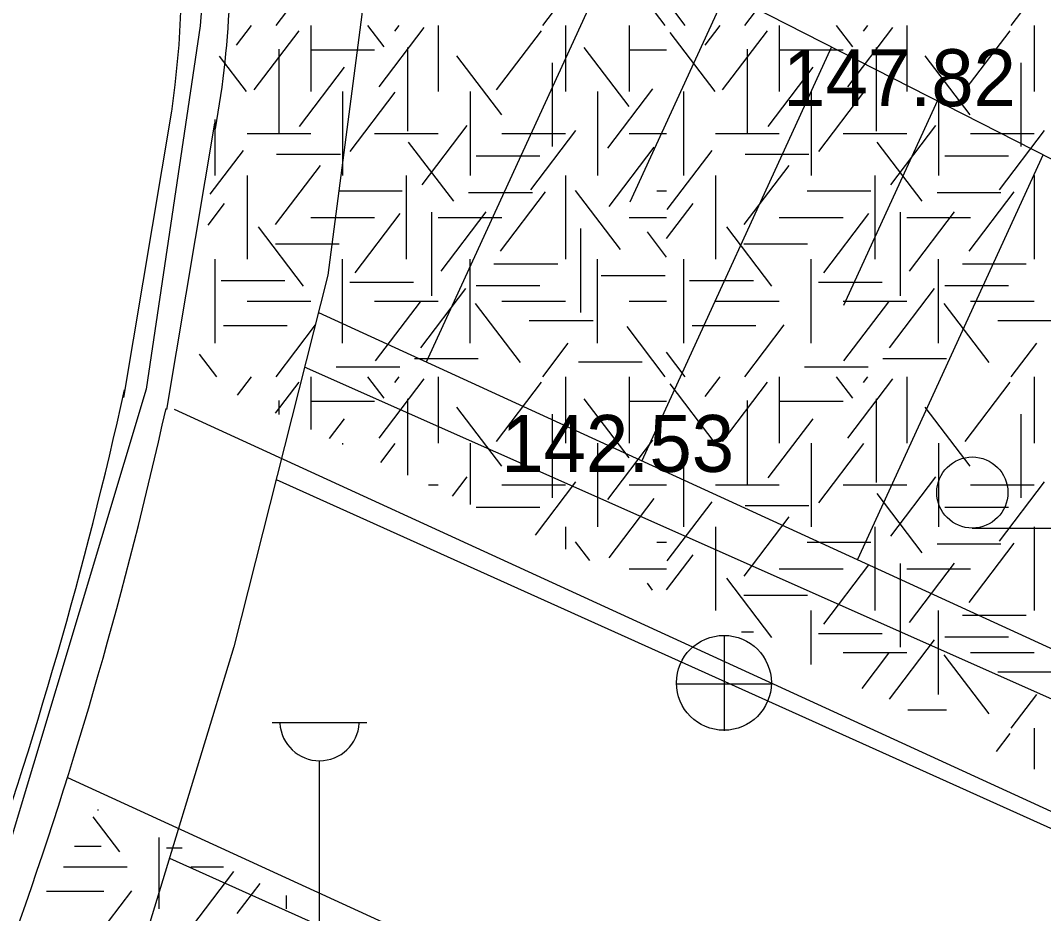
# Model space of a CAD drawing. Extents: x 419677 to 421689, y 4450851 to 4452923.
# Drawn here: x 420256.19 to 420277.76, y 4452013.47 to 4452032.31 of the extents above; entities that cross this region are included whole.
import ezdxf

# ---------------------------------------------------------------- set-up
doc = ezdxf.new("R2010")
doc.units = 0
for name, color, linetype in [('AA_HH', 7, 'Continuous'), ('Level 41', 7, 'Continuous'), ('Level 62', 7, 'Continuous')]:
    doc.layers.add(name, color=color, linetype=linetype)

msp = doc.modelspace()

# ---------------------------------------------------------------- linework, layer by layer
at = {"layer": 'AA_HH'}
for p, q in [((420268.787, 4452033.917), (420264.748, 4452025.104)), ((420271.067, 4452032.889), (420269.044, 4452028.476)), ((420273.296, 4452031.752), (420269.293, 4452023.021)), ((420275.525, 4452030.616), (420273.545, 4452026.297)), ((420277.754, 4452029.479), (420273.838, 4452020.937)), ((420276.262, 4452021.603), (420278.262, 4452021.603)), ((420271.04, 4452017.331), (420271.04, 4452019.331)), ((420270.02, 4452018.321), (420272.02, 4452018.321)), ((420261.499, 4452017.504), (420263.499, 4452017.504)), ((420262.499, 4452012.504), (420262.499, 4452016.697))]:
    msp.add_line(p, q, dxfattribs=at)
for points in [[(420397.569, 4451969.565), (420368.162, 4451984.791), (420346.871, 4451996.077), (420325.677, 4452007.623), (420307.1, 4452017.8), (420297.551, 4452023.383), (420287.987, 4452030.11), (420276.408, 4452038.563), (420264.859, 4452049.332), (420260.081, 4452053.957), (420259.882, 4452054.112), (420260.728, 4452041.699), (420259.985, 4452032.196), (420258.843, 4452024.529), (420255.051, 4452011.924), (420250.679, 4452002.57), (420243.311, 4451990.758), (420238.509, 4451984.736), (420246.006, 4451983.783), (420257.774, 4451981.835), (420271.403, 4451978.695), (420279.405, 4451976.372)], [(420263.701, 4452035.377), (420263.393, 4452032.43), (420262.674, 4452026.933), (420260.691, 4452019.096), (420258.52, 4452011.973), (420255.412, 4452003.928), (420252.298, 4451997.784), (420249.468, 4451992.922)], [(420438.02, 4451947.439), (420433.413, 4451950.307), (420401.754, 4451966.128), (420364.854, 4451984.999), (420328.536, 4452004.369), (420296.842, 4452019.746), (420270.508, 4452033.174), (420265.237, 4452035.449), (420263.701, 4452035.377)], [(420262.475, 4452026.146), (420281.038, 4452017.637), (420307.521, 4452005.58), (420333.161, 4451993.79), (420361.041, 4451981.209), (420384.615, 4451970.223), (420409.297, 4451959.288), (420435.147, 4451947.432), (420438.02, 4451947.439)], [(420497.355, 4451918.073), (420480.964, 4451925.058), (420460.145, 4451935.145), (420426.277, 4451950.923), (420396.304, 4451964.212), (420364.7, 4451978.35), (420337.466, 4451990.917), (420308.204, 4452004.292), (420278.592, 4452017.702), (420262.185, 4452024.997)], [(420261.585, 4452022.627), (420280.922, 4452013.915), (420311.822, 4452000.182), (420347.823, 4451983.366), (420379.279, 4451968.819), (420400.872, 4451959.31), (420439.168, 4451941.96), (420472.621, 4451926.744), (420501.172, 4451913.665)], [(420259.334, 4452014.645), (420280.217, 4452005.261), (420315.318, 4451989.251), (420354.968, 4451971.459), (420390.503, 4451955.263), (420429.833, 4451937.11), (420466.068, 4451920.579), (420499.77, 4451905.272), (420531.24, 4451891.076), (420565.867, 4451875.12), (420595.856, 4451861.257), (420627.802, 4451847.075), (420654.753, 4451834.559), (420682.493, 4451822.247), (420700.93, 4451813.813)]]:
    msp.add_lwpolyline(points, dxfattribs=at)
for centre, radius in [((420276.262, 4452022.353), 0.75), ((420271.025, 4452018.34), 1)]:
    msp.add_circle(centre, radius, dxfattribs=at)
msp.add_arc((420262.499, 4452017.534), 0.837, 183.298, 356.9072, dxfattribs=at)
at = {"layer": 'Level 41'}
for p, q in [((420261.585, 4452032.204), (420262.414, 4452033.295)), ((420269.788, 4452032.204), (420268.986, 4452033.26)), ((420271.464, 4452032.204), (420272.293, 4452033.295)), ((420267.205, 4452032.204), (420267.742, 4452032.91)), ((420277.084, 4452032.204), (420277.621, 4452032.91)), ((420270.211, 4452032.204), (420269.817, 4452032.722)), ((420260.748, 4452031.787), (420261.065, 4452032.204)), ((420262.314, 4452032.204), (420262.314, 4452030.806)), ((420263.863, 4452031.752), (420263.519, 4452032.204)), ((420263.756, 4452030.91), (420264.706, 4452032.16)), ((420264.089, 4452032.084), (420264.18, 4452032.204)), ((420265, 4452032.204), (420265, 4452030.806)), ((420267.686, 4452032.204), (420267.686, 4452030.806)), ((420269.029, 4452032.204), (420269.029, 4452030.806)), ((420269.029, 4452032.204), (420269.029, 4452030.806)), ((420270.627, 4452031.787), (420270.944, 4452032.204)), ((420272.193, 4452032.204), (420272.193, 4452030.806)), ((420273.742, 4452031.752), (420273.398, 4452032.204)), ((420273.635, 4452030.91), (420274.585, 4452032.16)), ((420273.968, 4452032.084), (420274.059, 4452032.204)), ((420274.879, 4452032.204), (420274.879, 4452030.806)), ((420277.565, 4452032.204), (420277.565, 4452030.806)), ((420261.119, 4452030.841), (420262.068, 4452032.091)), ((420266.233, 4452030.841), (420267.182, 4452032.091)), ((420270.838, 4452030.806), (420269.889, 4452032.056)), ((420270.998, 4452030.841), (420271.947, 4452032.091)), ((420276.112, 4452030.841), (420277.061, 4452032.091)), ((420261.639, 4452031.702), (420261.639, 4452029.935)), ((420262.314, 4452031.69), (420263.657, 4452031.69)), ((420264.356, 4452031.737), (420264.356, 4452029.97)), ((420269.03, 4452030.49), (420268.081, 4452031.739)), ((420269.029, 4452031.69), (420269.817, 4452031.69)), ((420271.518, 4452031.702), (420271.518, 4452029.935)), ((420272.193, 4452031.69), (420273.536, 4452031.69)), ((420274.235, 4452031.737), (420274.235, 4452029.97)), ((420260.959, 4452030.806), (420260.389, 4452031.557)), ((420266.34, 4452030.315), (420265.391, 4452031.564)), ((420276.219, 4452030.315), (420275.27, 4452031.564)), ((420262.079, 4452030.069), (420263.028, 4452031.319)), ((420267.404, 4452031.416), (420267.404, 4452029.649)), ((420271.958, 4452030.069), (420272.907, 4452031.319)), ((420277.283, 4452031.416), (420277.283, 4452029.649)), ((420268.578, 4452029.613), (420269.527, 4452030.863)), ((420262.986, 4452030.806), (420262.986, 4452029.039)), ((420263.145, 4452029.544), (420264.094, 4452030.794)), ((420265.672, 4452030.806), (420265.672, 4452029.039)), ((420268.358, 4452030.806), (420268.358, 4452029.039)), ((420268.358, 4452030.806), (420268.358, 4452029.039)), ((420270.179, 4452029.039), (420270.179, 4452030.806)), ((420272.865, 4452030.806), (420272.865, 4452029.039)), ((420273.024, 4452029.544), (420273.973, 4452030.794)), ((420275.551, 4452030.806), (420275.551, 4452029.039)), ((420260.3, 4452029.039), (420260.3, 4452030.222)), ((420264.662, 4452028.843), (420265.613, 4452030.092)), ((420266.953, 4452028.738), (420267.902, 4452029.988)), ((420274.541, 4452028.843), (420275.492, 4452030.092)), ((420276.832, 4452028.738), (420277.781, 4452029.988)), ((420260.971, 4452029.922), (420262.314, 4452029.922)), ((420263.657, 4452029.922), (420265, 4452029.922)), ((420266.343, 4452029.922), (420267.686, 4452029.922)), ((420269.029, 4452029.922), (420269.817, 4452029.922)), ((420270.85, 4452029.922), (420272.193, 4452029.922)), ((420273.536, 4452029.922), (420274.879, 4452029.922)), ((420276.222, 4452029.922), (420277.565, 4452029.922)), ((420260.195, 4452028.643), (420260.897, 4452029.567)), ((420265.328, 4452028.493), (420264.378, 4452029.742)), ((420268.604, 4452028.387), (420269.554, 4452029.636)), ((420269.827, 4452028.318), (420270.776, 4452029.567)), ((420275.207, 4452028.493), (420274.257, 4452029.742)), ((420261.595, 4452029.488), (420262.938, 4452029.488)), ((420265.803, 4452029.452), (420267.146, 4452029.452)), ((420271.474, 4452029.488), (420272.817, 4452029.488)), ((420275.682, 4452029.452), (420277.025, 4452029.452)), ((420261.573, 4452028.001), (420262.522, 4452029.251)), ((420271.452, 4452028.001), (420272.401, 4452029.251)), ((420260.971, 4452029.039), (420260.971, 4452027.272)), ((420264.329, 4452029.039), (420264.329, 4452027.272)), ((420267.686, 4452029.039), (420267.686, 4452027.272)), ((420270.85, 4452029.039), (420270.85, 4452027.272)), ((420274.208, 4452029.039), (420274.208, 4452027.272)), ((420277.565, 4452029.039), (420277.565, 4452027.272)), ((420262.901, 4452028.715), (420264.244, 4452028.715)), ((420265.643, 4452028.682), (420266.986, 4452028.682)), ((420266.313, 4452027.441), (420267.263, 4452028.691)), ((420268.843, 4452027.475), (420267.894, 4452028.724)), ((420269.613, 4452028.715), (420269.817, 4452028.715)), ((420272.78, 4452028.715), (420274.123, 4452028.715)), ((420275.522, 4452028.682), (420276.865, 4452028.682)), ((420276.192, 4452027.441), (420277.142, 4452028.691)), ((420260.151, 4452027.99), (420260.497, 4452028.445)), ((420263.25, 4452026.985), (420264.2, 4452028.235)), ((420264.861, 4452028.267), (420264.861, 4452026.499)), ((420265.061, 4452027.021), (420266.01, 4452028.27)), ((420269.817, 4452027.709), (420270.376, 4452028.445)), ((420273.129, 4452026.985), (420274.079, 4452028.235)), ((420274.74, 4452028.267), (420274.74, 4452026.499)), ((420274.94, 4452027.021), (420275.889, 4452028.27)), ((420262.314, 4452028.155), (420263.657, 4452028.155)), ((420265, 4452028.155), (420266.343, 4452028.155)), ((420269.029, 4452028.155), (420269.817, 4452028.155)), ((420272.193, 4452028.155), (420273.536, 4452028.155)), ((420274.879, 4452028.155), (420276.222, 4452028.155)), ((420262.158, 4452026.704), (420261.209, 4452027.954)), ((420268.004, 4452027.917), (420268.004, 4452026.149)), ((420269.817, 4452027.315), (420269.411, 4452027.849)), ((420272.037, 4452026.704), (420271.088, 4452027.954)), ((420261.568, 4452027.595), (420262.911, 4452027.595)), ((420271.447, 4452027.595), (420272.79, 4452027.595)), ((420260.3, 4452025.504), (420260.3, 4452027.272)), ((420262.986, 4452025.504), (420262.986, 4452027.272)), ((420265.672, 4452025.504), (420265.672, 4452027.272)), ((420266.177, 4452027.174), (420267.52, 4452027.174)), ((420268.358, 4452025.504), (420268.358, 4452027.272)), ((420270.179, 4452025.504), (420270.179, 4452027.272)), ((420272.865, 4452025.504), (420272.865, 4452027.272)), ((420275.551, 4452025.504), (420275.551, 4452027.272)), ((420276.056, 4452027.174), (420277.399, 4452027.174)), ((420260.423, 4452026.823), (420261.766, 4452026.823)), ((420263.14, 4452026.789), (420264.483, 4452026.789)), ((420268.44, 4452026.929), (420269.783, 4452026.929)), ((420270.302, 4452026.823), (420271.645, 4452026.823)), ((420273.019, 4452026.789), (420274.362, 4452026.789)), ((420264.636, 4452025.407), (420265.585, 4452026.657)), ((420265.803, 4452026.718), (420267.146, 4452026.718)), ((420274.515, 4452025.407), (420275.464, 4452026.657)), ((420275.682, 4452026.718), (420277.025, 4452026.718)), ((420260.971, 4452026.388), (420262.314, 4452026.388)), ((420263.657, 4452026.388), (420265, 4452026.388)), ((420263.676, 4452025.128), (420264.625, 4452026.377)), ((420266.739, 4452025.093), (420265.789, 4452026.342)), ((420266.343, 4452026.388), (420267.686, 4452026.388)), ((420269.029, 4452026.388), (420269.817, 4452026.388)), ((420270.85, 4452026.388), (420272.193, 4452026.388)), ((420273.536, 4452026.388), (420274.879, 4452026.388)), ((420273.555, 4452025.128), (420274.504, 4452026.377)), ((420276.618, 4452025.093), (420275.668, 4452026.342)), ((420276.222, 4452026.388), (420277.565, 4452026.388)), ((420260.477, 4452025.877), (420261.819, 4452025.877)), ((420261.585, 4452024.795), (420262.414, 4452025.886)), ((420266.922, 4452025.981), (420268.265, 4452025.981)), ((420270.356, 4452025.877), (420271.698, 4452025.877)), ((420271.464, 4452024.795), (420272.293, 4452025.886)), ((420276.801, 4452025.981), (420278.144, 4452025.981)), ((420269.788, 4452024.795), (420268.986, 4452025.851)), ((420267.205, 4452024.795), (420267.742, 4452025.501)), ((420277.084, 4452024.795), (420277.621, 4452025.501)), ((420260.332, 4452024.795), (420259.97, 4452025.271)), ((420270.211, 4452024.795), (420269.817, 4452025.313)), ((420262.847, 4452025.001), (420264.19, 4452025.001)), ((420264.499, 4452025.176), (420265.842, 4452025.176)), ((420267.961, 4452025.107), (420269.304, 4452025.107)), ((420272.726, 4452025.001), (420274.069, 4452025.001)), ((420274.378, 4452025.176), (420275.721, 4452025.176)), ((420260.769, 4452024.405), (420261.065, 4452024.795)), ((420262.314, 4452024.795), (420262.314, 4452023.679)), ((420263.863, 4452024.343), (420263.519, 4452024.795)), ((420264.089, 4452024.675), (420264.18, 4452024.795)), ((420265, 4452024.795), (420265, 4452023.397)), ((420267.686, 4452024.795), (420267.686, 4452023.397)), ((420269.029, 4452024.795), (420269.029, 4452023.397)), ((420269.029, 4452024.795), (420269.029, 4452023.397)), ((420270.627, 4452024.378), (420270.944, 4452024.795)), ((420272.193, 4452024.795), (420272.193, 4452023.397)), ((420273.742, 4452024.343), (420273.398, 4452024.795)), ((420273.968, 4452024.675), (420274.059, 4452024.795)), ((420274.879, 4452024.795), (420274.879, 4452023.397)), ((420277.565, 4452024.795), (420277.565, 4452023.397)), ((420261.571, 4452024.028), (420262.068, 4452024.682)), ((420263.756, 4452023.501), (420264.706, 4452024.751)), ((420266.233, 4452023.432), (420267.182, 4452024.682)), ((420270.838, 4452023.397), (420269.889, 4452024.647)), ((420270.998, 4452023.432), (420271.947, 4452024.682)), ((420273.635, 4452023.501), (420274.585, 4452024.751)), ((420276.112, 4452023.432), (420277.061, 4452024.682)), ((420261.639, 4452024.293), (420261.639, 4452023.996)), ((420262.314, 4452024.281), (420263.657, 4452024.281)), ((420264.356, 4452024.328), (420264.356, 4452022.72)), ((420266.34, 4452022.906), (420265.391, 4452024.155)), ((420269.03, 4452023.081), (420268.081, 4452024.33)), ((420269.029, 4452024.281), (420269.817, 4452024.281)), ((420271.518, 4452024.293), (420271.518, 4452022.526)), ((420272.193, 4452024.281), (420273.536, 4452024.281)), ((420274.235, 4452024.328), (420274.235, 4452022.561)), ((420276.219, 4452022.906), (420275.27, 4452024.155)), ((420267.404, 4452024.007), (420267.404, 4452022.24)), ((420277.283, 4452024.007), (420277.283, 4452022.24)), ((420262.711, 4452023.493), (420263.028, 4452023.91)), ((420271.958, 4452022.66), (420272.907, 4452023.91)), ((420262.986, 4452023.397), (420262.986, 4452023.364)), ((420263.791, 4452022.986), (420264.094, 4452023.385)), ((420265.672, 4452023.397), (420265.672, 4452022.102)), ((420268.358, 4452023.397), (420268.358, 4452021.63)), ((420268.358, 4452023.397), (420268.358, 4452021.63)), ((420268.578, 4452022.204), (420269.527, 4452023.454)), ((420270.179, 4452021.63), (420270.179, 4452023.397)), ((420272.865, 4452023.397), (420272.865, 4452021.63)), ((420273.024, 4452022.135), (420273.973, 4452023.385)), ((420275.551, 4452023.397), (420275.551, 4452021.63)), ((420265.303, 4452022.276), (420265.613, 4452022.683)), ((420274.541, 4452021.434), (420275.492, 4452022.683)), ((420264.797, 4452022.513), (420265, 4452022.513)), ((420266.343, 4452022.513), (420267.686, 4452022.513)), ((420267.049, 4452021.456), (420267.902, 4452022.579)), ((420269.029, 4452022.513), (420269.817, 4452022.513)), ((420270.85, 4452022.513), (420272.193, 4452022.513)), ((420273.536, 4452022.513), (420274.879, 4452022.513)), ((420276.222, 4452022.513), (420277.565, 4452022.513)), ((420276.832, 4452021.329), (420277.781, 4452022.579)), ((420268.604, 4452020.978), (420269.554, 4452022.227)), ((420275.207, 4452021.084), (420274.257, 4452022.333)), ((420265.803, 4452022.043), (420267.146, 4452022.043)), ((420269.827, 4452020.909), (420270.776, 4452022.158)), ((420271.474, 4452022.079), (420272.817, 4452022.079)), ((420275.682, 4452022.043), (420277.025, 4452022.043)), ((420271.452, 4452020.592), (420272.401, 4452021.842)), ((420267.686, 4452021.63), (420267.686, 4452021.156)), ((420270.85, 4452021.63), (420270.85, 4452019.863)), ((420274.208, 4452021.63), (420274.208, 4452019.863)), ((420277.565, 4452021.63), (420277.565, 4452019.863)), ((420268.197, 4452020.917), (420267.894, 4452021.315)), ((420269.613, 4452021.306), (420269.817, 4452021.306)), ((420272.78, 4452021.306), (420274.123, 4452021.306)), ((420275.522, 4452021.273), (420276.865, 4452021.273)), ((420276.192, 4452020.032), (420277.142, 4452021.282)), ((420269.817, 4452020.3), (420270.376, 4452021.036)), ((420269.029, 4452020.746), (420269.817, 4452020.746)), ((420272.193, 4452020.746), (420273.536, 4452020.746)), ((420273.129, 4452019.576), (420274.079, 4452020.826)), ((420274.74, 4452020.858), (420274.74, 4452019.09)), ((420274.879, 4452020.746), (420276.222, 4452020.746)), ((420274.94, 4452019.612), (420275.889, 4452020.861)), ((420272.037, 4452019.295), (420271.088, 4452020.545)), ((420269.522, 4452020.294), (420269.411, 4452020.44)), ((420271.447, 4452020.186), (420272.79, 4452020.186)), ((420272.865, 4452018.724), (420272.865, 4452019.863)), ((420275.551, 4452018.095), (420275.551, 4452019.863)), ((420276.056, 4452019.765), (420277.399, 4452019.765)), ((420271.396, 4452019.414), (420271.645, 4452019.414)), ((420273.019, 4452019.38), (420274.362, 4452019.38)), ((420274.515, 4452017.998), (420275.464, 4452019.248)), ((420275.682, 4452019.309), (420277.025, 4452019.309)), ((420273.536, 4452018.979), (420274.879, 4452018.979)), ((420273.937, 4452018.221), (420274.504, 4452018.968)), ((420276.222, 4452018.979), (420277.565, 4452018.979)), ((420276.618, 4452017.684), (420275.668, 4452018.933)), ((420276.801, 4452018.572), (420278.144, 4452018.572)), ((420277.084, 4452017.386), (420277.621, 4452018.092)), ((420274.904, 4452017.767), (420275.721, 4452017.767)), ((420276.77, 4452016.89), (420277.061, 4452017.273)), ((420277.565, 4452017.386), (420277.565, 4452016.517)), ((420258.287, 4452014.774), (420257.724, 4452015.516)), ((420257.817, 4452015.665), (420257.836, 4452015.665)), ((420259.115, 4452013.574), (420259.115, 4452015.08)), ((420257.334, 4452014.893), (420257.895, 4452014.893)), ((420259.269, 4452014.859), (420259.6, 4452014.859)), ((420257.1, 4452014.458), (420258.443, 4452014.458)), ((420259.786, 4452014.458), (420260.477, 4452014.458)), ((420259.805, 4452013.198), (420260.689, 4452014.361)), ((420260.765, 4452013.477), (420261.244, 4452014.107)), ((420256.743, 4452013.947), (420257.948, 4452013.947)), ((420257.714, 4452012.865), (420258.543, 4452013.956)), ((420261.801, 4452013.574), (420261.801, 4452013.853))]:
    msp.add_line(p, q, dxfattribs=at)
at = {"layer": 'Level 62'}
for p, q in [((420258.37, 4452024.36), (420259.383, 4452030.394)), ((420258.37, 4452024.36), (420259.383, 4452030.394)), ((420258.37, 4452024.36), (420259.383, 4452030.394)), ((420259.282, 4452024.106), (420260.295, 4452030.14)), ((420259.437, 4452024.114), (420309.335, 4452001.221)), ((420257.185, 4452016.346), (420307.81, 4451993.119))]:
    msp.add_line(p, q, dxfattribs=at)
for centre, radius, start, end in [((420240.575, 4452033.571), 20.046, 349.8041, 6.1015), ((420238.901, 4452033.335), 20.693, 351.807, 4.3349), ((420238.901, 4452033.335), 20.693, 351.807, 4.3349), ((420238.901, 4452033.335), 20.693, 351.807, 4.3349), ((420166.977, 4452044.827), 93.642, 333.41192, 347.47477), ((420166.977, 4452044.827), 93.642, 333.41192, 347.47477), ((420166.977, 4452044.827), 93.642, 333.41192, 347.47477), ((420166.874, 4452044.65), 94.642, 333.45008, 347.47477)]:
    msp.add_arc(centre, radius, start, end, dxfattribs=at)
msp.add_open_spline([(420309.361, 4452000.973), (420307.745, 4452017.283), (420272.685, 4452038.193), (420264.007, 4452043.292), (420262.559, 4452044.135)], degree=3, dxfattribs=at)

# ---------------------------------------------------------------- texts
at = {"layer": 'AA_HH'}
for s, p in [('147.82 ', (420272.273, 4452030.5)), ('142.53 ', (420266.331, 4452022.788))]:
    msp.add_text(s, height=1.2, rotation=359.9981, dxfattribs=at).set_placement(p)

doc.saveas('drawing.dxf')
